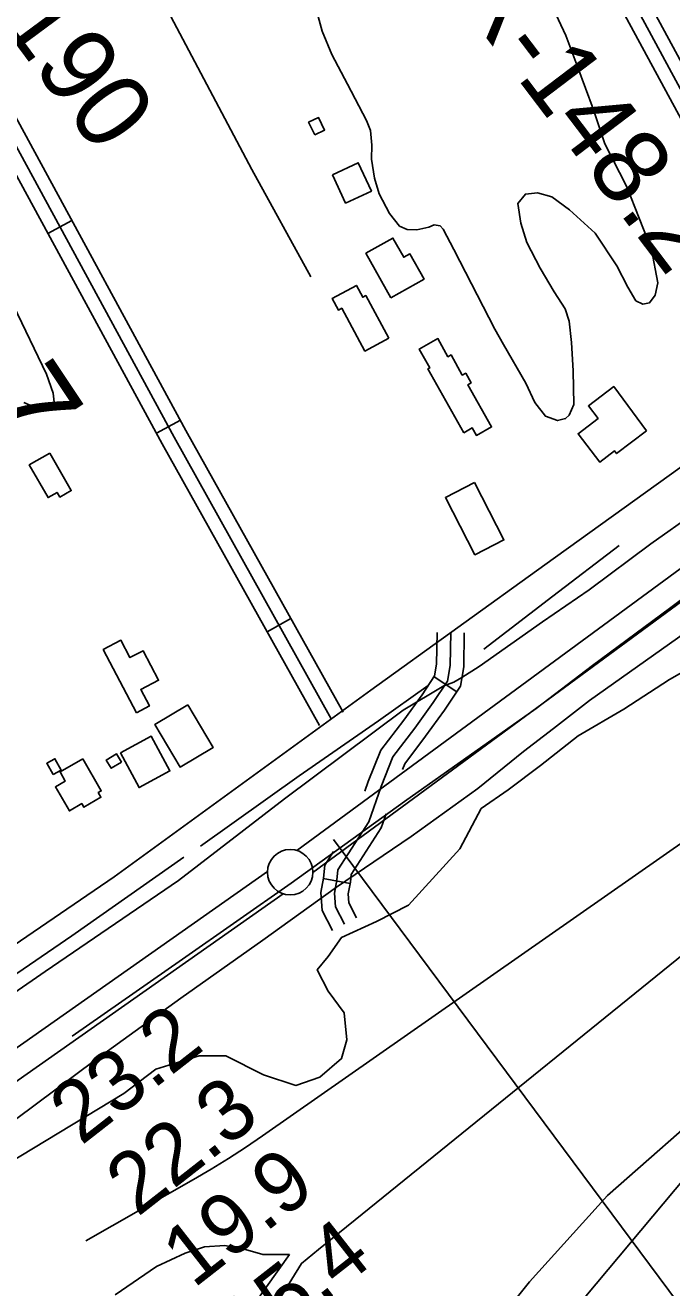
# Model space of a CAD drawing. Extents: x 3445503 to 3483459, y 540493 to 566012.
# Drawn here: x 3478198 to 3478909, y 555953 to 557341 of the extents above; entities that cross this region are included whole.
import ezdxf

# ---------------------------------------------------------------- set-up
doc = ezdxf.new("R2010")
doc.units = 0
for name, color, linetype in [('V-BLDG-OTLN', 7, 'Continuous'), ('V-FLOD-BASE', 7, 'Continuous'), ('V-LEVE-TOET', 7, 'Continuous'), ('V-RIVR-RANG', 7, 'Continuous'), ('V-RIVR-RANG-IDEN', 7, 'Continuous'), ('V-ROAD-CNTR', 7, 'Continuous'), ('V-SITE-VEGE', 7, 'Continuous'), ('V-SURV-IDEN', 7, 'Continuous'), ('V-SURV-LINE', 7, 'Continuous'), ('V-TOPO-DPTH', 7, 'Continuous'), ('V-TOPO-MINR', 7, 'Continuous'), ('V-TOPO-SHOR', 7, 'Continuous'), ('V-WETL-SWMP', 7, 'Continuous')]:
    doc.layers.add(name, color=color, linetype=linetype)

msp = doc.modelspace()

# ---------------------------------------------------------------- linework, layer by layer
at = {"layer": 'V-BLDG-OTLN'}
for points in [[(3478516.1, 557220.9), (3478509.4, 557234.7), (3478520.3, 557239.9), (3478527, 557226.1)], [(3478535.5, 557177.1), (3478563.9, 557190.2), (3478578.4, 557159.1), (3478550, 557145.9)], [(3478599.9, 557041.7), (3478572.4, 557090.6), (3478602.1, 557107.4), (3478614, 557086.2), (3478620.7, 557090), (3478636.3, 557062.2)], [(3478597.6, 556997.4), (3478571.3, 556983.1), (3478545.8, 557030.1), (3478542.2, 557028.2), (3478535.3, 557040.8), (3478562, 557055.3), (3478569, 557042.3), (3478572.3, 557044.1)], [(3478680, 556893.2), (3478640.6, 556963.4), (3478642.6, 556964.5), (3478631, 556985.2), (3478651.5, 556996.8), (3478662.6, 556976.9), (3478666, 556978.8), (3478678.4, 556956.6), (3478682.2, 556958.7), (3478688.1, 556948.1), (3478684.5, 556946), (3478710.6, 556899.7), (3478693.9, 556890.3), (3478689.3, 556898.5)], [(3478881, 556895.5), (3478848.1, 556870.3), (3478845.8, 556873.2), (3478829.7, 556860.8), (3478805.6, 556892.2), (3478827.6, 556909.1), (3478817.1, 556922.8), (3478844.9, 556944.1)], [(3478224.9, 556870.8), (3478248.5, 556829.6), (3478235.9, 556822.4), (3478232.8, 556827.7), (3478222.9, 556822), (3478202.3, 556857.8)], [(3478691.9, 556838.4), (3478724.2, 556775.4), (3478692.2, 556759), (3478659.9, 556821.9)], [(3478320.1, 556585.3), (3478283.6, 556654.8), (3478303, 556665), (3478313, 556646), (3478327.4, 556653.5), (3478344.4, 556621.1), (3478324.9, 556610.9), (3478334.4, 556592.8)], [(3478376.7, 556593.9), (3478404.4, 556546.9), (3478368.1, 556525.5), (3478340.4, 556572.5)], [(3478302.5, 556541.1), (3478336.4, 556559.5), (3478357, 556521.4), (3478323.1, 556503)], [(3478228.5, 556517.2), (3478221.5, 556529.7), (3478230.4, 556534.7), (3478237.4, 556522.2)], [(3478261, 556534.7), (3478281.5, 556499.3), (3478278.1, 556497.4), (3478281, 556492.3), (3478262.3, 556481.4), (3478260, 556485.3), (3478246.4, 556477.4), (3478231.1, 556503.8), (3478241.9, 556510.1), (3478236.1, 556520.2)], [(3478303.6, 556531), (3478292.5, 556524.2), (3478287, 556533.3), (3478298.2, 556540)]]:
    msp.add_lwpolyline(points, close=True, dxfattribs=at)
at = {"layer": 'V-FLOD-BASE'}
for points in [[(3479284.6, 556981.8), (3479134.2, 556867.9), (3478987.3, 556760.8), (3478906.2, 556700.1), (3478821.6, 556637.3)], [(3478249.3, 556229.5), (3478370.6, 556314.4), (3478490.3, 556397.7), (3478614.9, 556487.6), (3478759.7, 556590), (3478821.6, 556637.3)]]:
    msp.add_lwpolyline(points, dxfattribs=at)
at = {"layer": 'V-LEVE-TOET'}
for points in [[(3478818.3, 556598.7), (3478941.3, 556686), (3479045.5, 556764.4), (3479139.9, 556836.7), (3479231.5, 556905.6), (3479269.3, 556938.4), (3479278.4, 556942.5), (3479301.5, 556948.4), (3479316.1, 556949), (3479325.1, 556953), (3479332.2, 556966.8), (3479356.8, 556994.9), (3479395.3, 557026.3), (3479464.5, 557078.1), (3479498.8, 557104.1), (3479514.2, 557114.3), (3479524.6, 557119.7), (3479530.9, 557123.8), (3479542.2, 557136.8), (3479574.3, 557161.4), (3479608.6, 557183.8), (3479666.6, 557224), (3479706.4, 557253.3)], [(3478817.7, 556720.4), (3478885.6, 556770.9), (3478934.5, 556805.6), (3479069.4, 556905.9), (3479208.6, 557010.9), (3479319.1, 557094.8), (3479345, 557118.8), (3479353.4, 557127), (3479370.9, 557141.6)], [(3478817.7, 556720.4), (3478766.6, 556685.2), (3478697, 556636.3), (3478677.8, 556624.2), (3478669, 556619.1), (3478657.9, 556614.9), (3478613.2, 556588), (3478482.8, 556490.5), (3478366.3, 556400.8), (3478219.6, 556300.7), (3478066.1, 556194.7), (3477931, 556098.9), (3477809, 556009.2), (3477682.7, 555923.2), (3477547.1, 555828.6), (3477389.6, 555717.9), (3477243.2, 555612.6)], [(3477304.6, 555515.1), (3477398.2, 555581.2), (3477483.7, 555641.1), (3477566.9, 555701), (3477658.5, 555765.1), (3477744.1, 555827.7), (3477832.8, 555892.7), (3477913.2, 555950.2), (3477987.2, 556002.2), (3478069.5, 556057), (3478165.1, 556121.9), (3478275.1, 556203.7), (3478369, 556271.4), (3478459, 556335.1), (3478540.2, 556393.4), (3478622.1, 556449), (3478695.3, 556501.8), (3478745.7, 556542.5), (3478778.5, 556568), (3478818.3, 556598.7)]]:
    msp.add_lwpolyline(points, dxfattribs=at)
at = {"layer": 'V-RIVR-RANG'}
msp.add_line((3478536.8, 556445.7), (3479372.4, 555322.5), dxfattribs=at)
at = {"layer": 'V-ROAD-CNTR'}
for p, q in [((3478249.2, 557126.8), (3478222.8, 557112.5)), ((3478368.5, 556907.1), (3478342.1, 556892.8)), ((3478490, 556688.8), (3478463.8, 556674.2)), ((3478647.3, 556624.9), (3478672.3, 556608.4)), ((3478525.5, 556402.8), (3478555, 556397.4))]:
    msp.add_line(p, q, dxfattribs=at)
for points in [[(3478534.3, 556578.5), (3478361.5, 556888.5), (3477827.6, 557872), (3477654.4, 558182.7), (3477509.6, 558456.8), (3477247.6, 558941.7), (3477229.9, 558954.2), (3477210.3, 558962.1), (3477198.8, 558963.1), (3477180.5, 558957.3), (3477147.1, 558940.3), (3476945.1, 558813.3), (3476816.9, 558740.2), (3476391.8, 558517.6)], [(3476412.1, 558511.4), (3476824.1, 558727.1), (3476952.8, 558800.4), (3477154.5, 558927.2), (3477186.2, 558943.3), (3477200.5, 558947.9), (3477206.8, 558947.4), (3477222.6, 558941), (3477236, 558931.5), (3477496.3, 558449.7), (3477641.2, 558175.5), (3477814.4, 557864.7), (3478348.4, 556881.2), (3478521.2, 556571.2)], [(3479080.3, 556971.7), (3478799, 557491.8), (3478776.4, 557557), (3478838.2, 557596.4), (3478630.3, 557977.9), (3478288.6, 558624.2)], [(3481230.5, 558590.7), (3480998.7, 558416.5), (3480715.7, 558214.1), (3480539, 558083.5), (3480422.4, 557999.4), (3480184.7, 557817.9), (3479939.9, 557624.5), (3479622.4, 557372.9), (3479393.1, 557207.6), (3479283.6, 557122.7), (3479077.8, 556969.8), (3478769, 556747.9), (3478577.8, 556610.1), (3478295.8, 556404.8), (3478081.3, 556258.6), (3477830, 556081.2), (3477589.1, 555910.4), (3477291.9, 555702), (3477116.6, 555578.3), (3476984.4, 555486)], [(3479067.1, 556964.5), (3478785.2, 557485.8), (3478758.3, 557563.3), (3478818.4, 557601.5), (3478617.1, 557970.8), (3478298.7, 558573)], [(3479093.5, 556978.8), (3478812.8, 557497.9), (3478794.4, 557550.7), (3478858.1, 557591.3), (3478643.5, 557985), (3478325.9, 558585.8)], [(3477597.2, 558323), (3477667.6, 558189.8), (3477840.7, 557879.2), (3478374.6, 556895.7), (3478547.4, 556585.8)], [(3478549, 556352.8), (3478539, 556372), (3478537.9, 556386.9), (3478540.5, 556401.2), (3478541.7, 556412.5), (3478575.5, 556465.2), (3478589.1, 556504.3), (3478602, 556536.7), (3478626.1, 556568.4), (3478646.5, 556596.5), (3478662.1, 556620.2), (3478665.2, 556637.2), (3478665.6, 556673.4)], [(3478571.4, 556499), (3478575, 556509.5), (3478588.9, 556544.1), (3478614, 556577.3), (3478634.2, 556605.1), (3478647.9, 556625.9), (3478650.2, 556638.6), (3478650.6, 556673.6)], [(3478612.6, 556522.7), (3478615.2, 556529.2), (3478638.1, 556559.4), (3478658.8, 556588), (3478676.3, 556614.5), (3478680.1, 556635.7), (3478680.6, 556673.3)], [(3478562.2, 556359.8), (3478553.7, 556376.2), (3478553, 556386.1), (3478555.3, 556399), (3478556.2, 556407.4), (3478589.1, 556458.6), (3478594.5, 556474.1)], [(3478535.7, 556345.9), (3478524.2, 556367.8), (3478522.8, 556387.7), (3478525.6, 556403.3), (3478527.1, 556417.6), (3478536.8, 556432.6)]]:
    msp.add_lwpolyline(points, dxfattribs=at)
at = {"layer": 'V-SITE-VEGE'}
for points in [[(3478791.5, 557029.7), (3478795.7, 557015.8), (3478798.3, 556992.4), (3478800.3, 556961.5), (3478801.1, 556924.3), (3478795.9, 556912.5), (3478791.9, 556908.9), (3478783.1, 556906.7), (3478769.7, 556911.5), (3478758, 556926.7), (3478748.3, 556947.8), (3478723.8, 556990.4), (3478714.1, 557007.2), (3478669, 557094.8), (3478657.4, 557117.1), (3478653.9, 557120.7), (3478647.5, 557121.9), (3478641.6, 557119.2), (3478628.5, 557116.6), (3478617.8, 557116.7), (3478609.5, 557120.3), (3478598.2, 557134.3), (3478586.9, 557156.2), (3478581.9, 557173.3), (3478578.6, 557194.3), (3478579.1, 557209.7), (3478577.3, 557225.6), (3478573.1, 557236.7), (3478552.1, 557276.5), (3478535, 557309.2), (3478524.2, 557335), (3478517.7, 557359.3)], [(3478776, 557364.5), (3478792.3, 557330.3), (3478805.4, 557294.9), (3478822.3, 557249.6), (3478835, 557211.1), (3478859.1, 557163.7), (3478886.5, 557094.9), (3478893.2, 557058), (3478890.3, 557044.5), (3478884.3, 557036.3), (3478876.7, 557034.8), (3478869.2, 557038.4), (3478860.3, 557053.2)], [(3478860.3, 557053.2), (3478848.3, 557076.7), (3478824.5, 557112.6), (3478796.2, 557138.6), (3478777, 557152.6), (3478761.2, 557157.2), (3478747.7, 557155.7), (3478739.3, 557145.5), (3478742.6, 557123.7), (3478749.5, 557102.6), (3478763.9, 557074.4), (3478779.4, 557048.1), (3478791.5, 557029.7)], [(3478185.1, 557033.3), (3478221.1, 556957.7), (3478228.4, 556936.7), (3478229.5, 556926.8), (3478226.3, 556922.4), (3478217.9, 556919.4), (3478208.9, 556921), (3478196.2, 556926.7)], [(3477880.6, 555909.3), (3478306.2, 556166.5), (3478341.6, 556193.1), (3478388.9, 556207.9), (3478418.5, 556207.9), (3478459.8, 556187.2), (3478495.3, 556175.4), (3478521.9, 556184.3), (3478545.5, 556204.9), (3478551.4, 556225.6), (3478548.5, 556255.2), (3478530.8, 556278.9), (3478518.9, 556302.5), (3478530.8, 556317.3), (3478545.5, 556338), (3478584, 556355.7), (3478619.4, 556373.5), (3478675.6, 556435.6), (3478699.2, 556479.9), (3478728.8, 556500.6), (3478764.2, 556527.2), (3478805.6, 556559.8), (3478855.8, 556589.3), (3478906.1, 556621.9), (3478947.5, 556645.5)], [(3478962.2, 556163.6), (3478838.1, 556054.2), (3478752.4, 555959.5), (3478613.5, 555785.1)]]:
    msp.add_lwpolyline(points, dxfattribs=at)
at = {"layer": 'V-SURV-LINE'}
for points in [[(3478496.4, 556433.8), (3479659.9, 557289.2)], [(3479677.7, 557265.1), (3478514.2, 556409.6)], [(3476905.8, 555314.9), (3478464.2, 556410.7)], [(3478481.5, 556386.1), (3476923.1, 555290.4)]]:
    msp.add_lwpolyline(points, dxfattribs=at)
msp.add_circle((3478489.2, 556409.9), 25, dxfattribs=at)
at = {"layer": 'V-TOPO-DPTH'}
msp.add_lwpolyline([(3480100.3, 557293), (3479663.8, 556878.7), (3479621.6, 556839.1), (3479579.1, 556799.7), (3479536.2, 556760.8), (3479493, 556722.2), (3479421.9, 556659.3), (3479414.1, 556652.4), (3479406.2, 556645.4), (3479398.3, 556638.5), (3479390.4, 556631.6), (3478666.9, 555767.8)], dxfattribs=at)
at = {"layer": 'V-TOPO-MINR'}
for points in [[(3480082.9, 557470.9), (3479379.5, 556782.6), (3479371.4, 556774.3), (3479364.8, 556767.7), (3479359.9, 556762.9), (3479354.9, 556758.2), (3479349.9, 556753.6), (3479344.8, 556749), (3479336.1, 556741.5), (3479333.5, 556739.4), (3479332.6, 556738.7), (3479273.6, 556693.5), (3479243, 556670.5), (3479212.2, 556647.7), (3479181.2, 556625.3), (3479150, 556603.2), (3478458.7, 556120), (3478440.1, 556107.3), (3478421.3, 556095), (3478402.1, 556083.3), (3478382.8, 556071.8), (3478264.6, 556004.3)], [(3480100.3, 557293), (3479663.8, 556878.7), (3479621.6, 556839.1), (3479579.1, 556799.7), (3479536.2, 556760.8), (3479493, 556722.2), (3479421.9, 556659.3), (3479414.1, 556652.4), (3479406.2, 556645.4), (3479398.3, 556638.5), (3479390.4, 556631.6), (3478666.9, 555767.8)], [(3479770.1, 557061.4), (3479677.9, 556977.1), (3479586, 556892.4), (3479415.6, 556734.6), (3479392.8, 556713.8), (3479369.9, 556693.2), (3479346.7, 556672.8), (3479323.4, 556652.7), (3479256.2, 556595.5), (3479198.9, 556547.1), (3479141.4, 556499), (3479083.6, 556451.3), (3479025.5, 556403.9), (3478520.2, 555995), (3478514, 555989.9), (3478507.8, 555984.8), (3478501.7, 555979.7), (3478033.5, 555222.1)]]:
    msp.add_lwpolyline(points, dxfattribs=at)
at = {"layer": 'V-TOPO-SHOR'}
for points in [[(3478511.9, 557064.8), (3478447, 557182.7), (3478394.2, 557282.6), (3478334.8, 557394.9), (3478268.3, 557518.7), (3478200.3, 557641), (3478137.3, 557754.5), (3478039.2, 557936.5)], [(3478702, 556655.1), (3478778, 556713.4), (3478850.8, 556769.4)], [(3478390.6, 556438.4), (3478498.9, 556515.9), (3478586.1, 556576.5), (3478640.9, 556615.2)], [(3477017.2, 555474.2), (3477146.7, 555562.2), (3477257, 555640), (3477392.2, 555735.8), (3477530.2, 555835.6), (3477669.3, 555929.5), (3477790.4, 556015.9), (3477877.6, 556080.5), (3478005.2, 556170.1), (3478128.7, 556257.7), (3478249, 556339.8), (3478372.2, 556426.3)]]:
    msp.add_lwpolyline(points, dxfattribs=at)
at = {"layer": 'V-WETL-SWMP'}
for points in [[(3478296.7, 555945.2), (3478342, 555976.3), (3478373.7, 555990.9), (3478395.1, 555997.8), (3478417.2, 555999.2), (3478440, 555995), (3478458.9, 555989.3), (3478488.5, 555989.3)], [(3478488.5, 555989.3), (3478424.4, 555899.1)]]:
    msp.add_lwpolyline(points, dxfattribs=at)

# ---------------------------------------------------------------- texts
at = {"layer": 'V-RIVR-RANG'}
for s, p in [('23.2', (3478259.4, 556108.6)), ('22.3', (3478321.2, 556030)), ('19.9', (3478382.8, 555951.3)), ('15.4', (3478444.8, 555872.8))]:
    msp.add_text(s, height=67, rotation=38.0383, dxfattribs=at).set_placement(p)
at = {"layer": 'V-RIVR-RANG-IDEN'}
for s, rotation, p in [('U-190', 306.5063, (3478098.6, 557440.7)), ('R-148.2', 307.1797, (3478666.7, 557377.6))]:
    msp.add_text(s, height=83, rotation=rotation, dxfattribs=at).set_placement(p)
at = {"layer": 'V-SURV-IDEN'}
msp.add_text('4105+31.7', height=100, rotation=303.7437, dxfattribs=at).set_placement((3477829.3, 557392.4))

doc.saveas('drawing.dxf')
